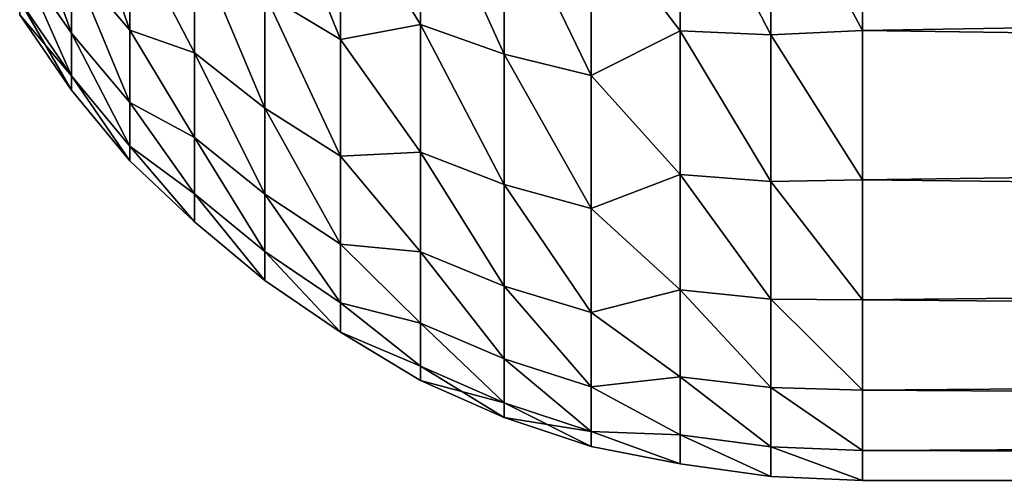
# Model space of a CAD drawing. Header units: metres. Extents: x -46 to 104, y -30 to 30.
# Tile 391 of 656: x 28.149 to 29.143, y -10.5 to -10.031. Entities that reach past the tile are written whole.
import ezdxf

# ---------------------------------------------------------------- set-up
doc = ezdxf.new("R2010")
doc.units = ezdxf.units.M
doc.layers.add('solid_26_000_502_XXX', color=7, linetype='CONTINUOUS')

msp = doc.modelspace()

# ---------------------------------------------------------------- linework, layer by layer
at = {"layer": 'solid_26_000_502_XXX'}
for points in [[(28.473162, -10.05057, 300.471405), (28.39691, -9.860538, 300.968475), (28.39691, -10.004354, 300.440277)], [(28.473162, -10.05057, 300.471405), (28.473162, -9.903789, 301.006134), (28.39691, -9.860538, 300.968475)], [(28.473162, -10.05057, 295.528595), (28.39691, -10.004354, 295.559723), (28.39691, -9.860538, 295.031525)], [(28.473162, -9.903789, 294.993866), (28.473162, -10.05057, 295.528595), (28.39691, -9.860538, 295.031525)], [(28.816154, -10.041993, 301.008453), (28.816154, -9.868791, 301.535431), (28.726152, -9.923703, 301.31192)], [(28.816154, -9.868791, 294.464569), (28.816154, -10.041993, 294.991547), (28.726152, -9.923703, 294.68808)], [(28.907728, -10.045985, 301.03952), (28.816154, -9.868791, 301.535431), (28.816154, -10.041993, 301.008453)], [(28.907728, -10.045985, 301.03952), (28.907728, -9.869366, 301.571564), (28.816154, -9.868791, 301.535431)], [(28.907728, -10.045985, 294.96048), (28.816154, -10.041993, 294.991547), (28.816154, -9.868791, 294.464569)], [(28.907728, -9.869366, 294.428436), (28.907728, -10.045985, 294.96048), (28.816154, -9.868791, 294.464569)], [(28.907728, -9.869366, 294.428436), (29, -9.861685, 294.394836), (29, -10.041648, 294.931549)], [(28.907728, -9.869366, 301.571564), (29, -10.041648, 301.068451), (29, -9.861685, 301.605164)], [(28.907728, -9.869366, 294.428436), (29, -10.041648, 294.931549), (28.907728, -10.045985, 294.96048)], [(28.907728, -10.045985, 301.03952), (29, -10.041648, 301.068451), (28.907728, -9.869366, 301.571564)], [(34.5, -9.950366, 294.647339), (29, -10.041648, 294.931549), (29, -9.861685, 294.394836)], [(34.5, -9.950366, 301.352661), (29, -9.861685, 301.605164), (29, -10.041648, 301.068451)], [(28.201468, -9.871778, 295.855835), (28.260477, -9.938766, 295.828918), (28.260477, -10.041079, 296.36618)], [(28.201468, -9.97226, 296.386475), (28.201468, -9.871778, 295.855835), (28.260477, -10.041079, 296.36618)], [(28.201468, -9.871802, 300.144043), (28.260477, -10.041079, 299.63382), (28.260477, -9.938766, 300.171082)], [(28.201468, -9.871802, 300.144043), (28.201468, -9.972279, 299.613403), (28.260477, -10.041079, 299.63382)], [(28.553919, -10.035634, 300.709595), (28.553919, -9.878837, 301.234894), (28.473162, -9.903789, 301.006134)], [(28.553919, -9.878837, 294.765106), (28.553919, -10.035634, 295.290405), (28.473162, -9.903789, 294.993866)], [(28.638491, -10.065413, 300.742584), (28.553919, -9.878837, 301.234894), (28.553919, -10.035634, 300.709595)], [(28.638491, -10.065413, 300.742584), (28.638491, -9.905324, 301.273956), (28.553919, -9.878837, 301.234894)], [(28.638491, -10.065413, 295.257416), (28.553919, -10.035634, 295.290405), (28.553919, -9.878837, 294.765106)], [(28.638491, -9.905324, 294.726044), (28.638491, -10.065413, 295.257416), (28.553919, -9.878837, 294.765106)], [(28.149282, -9.898376, 296.407745), (28.201468, -9.97226, 296.386475), (28.201468, -10.044239, 296.921722)], [(28.149282, -9.969001, 296.935974), (28.149282, -9.898376, 296.407745), (28.201468, -10.044239, 296.921722)], [(28.149282, -9.898394, 299.592133), (28.201468, -10.044251, 299.078156), (28.201468, -9.972279, 299.613403)], [(28.149282, -9.898394, 299.592133), (28.149282, -9.969011, 299.063904), (28.201468, -10.044251, 299.078156)], [(28.553919, -10.035634, 300.709595), (28.473162, -9.903789, 301.006134), (28.473162, -10.05057, 300.471405)], [(28.553919, -10.035634, 295.290405), (28.473162, -10.05057, 295.528595), (28.473162, -9.903789, 294.993866)], [(28.726152, -10.087123, 300.774628), (28.638491, -9.905324, 301.273956), (28.638491, -10.065413, 300.742584)], [(28.726152, -10.087123, 300.774628), (28.726152, -9.923703, 301.31192), (28.638491, -9.905324, 301.273956)], [(28.726152, -10.087123, 295.225372), (28.638491, -10.065413, 295.257416), (28.638491, -9.905324, 294.726044)], [(28.726152, -9.923703, 294.68808), (28.726152, -10.087123, 295.225372), (28.638491, -9.905324, 294.726044)], [(28.816154, -10.041993, 301.008453), (28.726152, -9.923703, 301.31192), (28.726152, -10.087123, 300.774628)], [(28.816154, -10.041993, 294.991547), (28.726152, -10.087123, 295.225372), (28.726152, -9.923703, 294.68808)], [(28.325811, -10.064286, 299.881012), (28.260477, -9.938766, 300.171082), (28.260477, -10.041079, 299.63382)], [(28.325811, -10.064286, 299.881012), (28.325811, -9.951011, 300.409454), (28.260477, -9.938766, 300.171082)], [(28.325811, -10.064286, 296.118988), (28.260477, -10.041079, 296.36618), (28.260477, -9.938766, 295.828918)], [(28.325811, -9.951011, 295.590546), (28.325811, -10.064286, 296.118988), (28.260477, -9.938766, 295.828918)], [(28.39691, -10.119898, 299.905182), (28.325811, -9.951011, 300.409454), (28.325811, -10.064286, 299.881012)], [(28.39691, -10.119898, 299.905182), (28.39691, -10.004354, 300.440277), (28.325811, -9.951011, 300.409454)], [(28.39691, -10.119898, 296.094818), (28.325811, -10.064286, 296.118988), (28.325811, -9.951011, 295.590546)], [(28.39691, -10.004354, 295.559723), (28.39691, -10.119898, 296.094818), (28.325811, -9.951011, 295.590546)], [(34.5, -9.950366, 294.647339), (34.5, -10.117248, 295.190857), (29, -10.041648, 294.931549)], [(34.5, -10.117248, 300.809143), (34.5, -9.950366, 301.352661), (29, -10.041648, 301.068451)], [(28.149282, -9.969001, 296.935974), (28.201468, -10.044239, 296.921722), (28.201468, -10.087511, 297.460052)], [(28.149282, -10.011456, 297.467224), (28.149282, -9.969001, 296.935974), (28.201468, -10.087511, 297.460052)], [(28.149282, -9.969011, 299.063904), (28.201468, -10.087517, 298.539825), (28.201468, -10.044251, 299.078156)], [(28.149282, -9.969011, 299.063904), (28.149282, -10.011461, 298.532684), (28.201468, -10.087517, 298.539825)], [(28.201468, -9.97226, 296.386475), (28.260477, -10.041079, 296.36618), (28.260477, -10.114371, 296.908142)], [(28.201468, -10.044239, 296.921722), (28.201468, -9.97226, 296.386475), (28.260477, -10.114371, 296.908142)], [(28.201468, -9.972279, 299.613403), (28.260477, -10.114371, 299.091858), (28.260477, -10.041079, 299.63382)], [(28.201468, -9.972279, 299.613403), (28.201468, -10.044251, 299.078156), (28.260477, -10.114371, 299.091858)], [(28.473162, -10.168502, 299.929596), (28.39691, -10.004354, 300.440277), (28.39691, -10.119898, 299.905182)], [(28.473162, -10.168502, 299.929596), (28.473162, -10.05057, 300.471405), (28.39691, -10.004354, 300.440277)], [(28.473162, -10.168502, 296.070404), (28.39691, -10.119898, 296.094818), (28.39691, -10.004354, 295.559723)], [(28.473162, -10.05057, 295.528595), (28.473162, -10.168502, 296.070404), (28.39691, -10.004354, 295.559723)], [(28.149282, -10.011456, 297.467224), (28.201468, -10.087511, 297.460052), (28.201468, -10.101951, 297.999939)], [(28.149282, -10.025622, 297.999939), (28.149282, -10.011456, 297.467224), (28.201468, -10.101951, 297.999939)], [(28.149282, -10.011461, 298.532684), (28.149282, -10.025622, 297.999939), (28.201468, -10.087517, 298.539825)], [(28.149282, -10.025622, 297.999939), (28.201468, -10.101951, 297.999939), (28.201468, -10.087517, 298.539825)], [(28.553919, -10.164523, 300.176788), (28.553919, -10.035634, 300.709595), (28.473162, -10.05057, 300.471405)], [(28.553919, -10.035634, 295.290405), (28.553919, -10.164523, 295.823212), (28.473162, -10.05057, 295.528595)], [(28.638491, -10.197018, 300.20343), (28.553919, -10.035634, 300.709595), (28.553919, -10.164523, 300.176788)], [(28.638491, -10.197018, 300.20343), (28.638491, -10.065413, 300.742584), (28.553919, -10.035634, 300.709595)], [(28.638491, -10.197018, 295.79657), (28.553919, -10.164523, 295.823212), (28.553919, -10.035634, 295.290405)], [(28.638491, -10.065413, 295.257416), (28.638491, -10.197018, 295.79657), (28.553919, -10.035634, 295.290405)], [(28.201468, -10.044239, 296.921722), (28.260477, -10.114371, 296.908142), (28.260477, -10.158431, 297.453278)], [(28.201468, -10.087511, 297.460052), (28.201468, -10.044239, 296.921722), (28.260477, -10.158431, 297.453278)], [(28.201468, -10.044251, 299.078156), (28.260477, -10.158431, 298.546722), (28.260477, -10.114371, 299.091858)], [(28.201468, -10.044251, 299.078156), (28.201468, -10.087517, 298.539825), (28.260477, -10.158431, 298.546722)], [(28.325811, -10.149521, 299.347351), (28.260477, -10.041079, 299.63382), (28.260477, -10.114371, 299.091858)], [(28.325811, -10.149521, 299.347351), (28.325811, -10.064286, 299.881012), (28.260477, -10.041079, 299.63382)], [(28.325811, -10.149521, 296.652649), (28.260477, -10.114371, 296.908142), (28.260477, -10.041079, 296.36618)], [(28.325811, -10.064286, 296.118988), (28.325811, -10.149521, 296.652649), (28.260477, -10.041079, 296.36618)], [(28.816154, -10.187075, 300.473022), (28.816154, -10.041993, 301.008453), (28.726152, -10.087123, 300.774628)], [(28.816154, -10.041993, 294.991547), (28.816154, -10.187075, 295.526978), (28.726152, -10.087123, 295.225372)], [(28.907728, -10.193945, 300.498779), (28.816154, -10.041993, 301.008453), (28.816154, -10.187075, 300.473022)], [(28.907728, -10.193945, 300.498779), (28.907728, -10.045985, 301.03952), (28.816154, -10.041993, 301.008453)], [(28.907728, -10.193945, 295.501221), (28.816154, -10.187075, 295.526978), (28.816154, -10.041993, 294.991547)], [(28.907728, -10.045985, 294.96048), (28.907728, -10.193945, 295.501221), (28.816154, -10.041993, 294.991547)], [(28.907728, -10.045985, 294.96048), (29, -10.041648, 294.931549), (29, -10.192425, 295.477203)], [(28.907728, -10.045985, 301.03952), (29, -10.192425, 300.522797), (29, -10.041648, 301.068451)], [(28.907728, -10.045985, 294.96048), (29, -10.192425, 295.477203), (28.907728, -10.193945, 295.501221)], [(28.907728, -10.193945, 300.498779), (29, -10.192425, 300.522797), (28.907728, -10.045985, 301.03952)], [(34.5, -10.117248, 295.190857), (29, -10.192425, 295.477203), (29, -10.041648, 294.931549)], [(34.5, -10.117248, 300.809143), (29, -10.041648, 301.068451), (29, -10.192425, 300.522797)], [(28.553919, -10.164523, 300.176788), (28.473162, -10.05057, 300.471405), (28.473162, -10.168502, 299.929596)], [(28.553919, -10.164523, 295.823212), (28.473162, -10.168502, 296.070404), (28.473162, -10.05057, 295.528595)], [(28.39691, -10.206842, 299.364716), (28.325811, -10.064286, 299.881012), (28.325811, -10.149521, 299.347351)], [(28.39691, -10.206842, 299.364716), (28.39691, -10.119898, 299.905182), (28.325811, -10.064286, 299.881012)], [(28.39691, -10.206842, 296.635284), (28.325811, -10.149521, 296.652649), (28.325811, -10.064286, 296.118988)], [(28.39691, -10.119898, 296.094818), (28.39691, -10.206842, 296.635284), (28.325811, -10.064286, 296.118988)], [(28.726152, -10.221478, 300.22937), (28.638491, -10.065413, 300.742584), (28.638491, -10.197018, 300.20343)], [(28.726152, -10.221478, 300.22937), (28.726152, -10.087123, 300.774628), (28.638491, -10.065413, 300.742584)], [(28.726152, -10.221478, 295.77063), (28.638491, -10.197018, 295.79657), (28.638491, -10.065413, 295.257416)], [(28.726152, -10.087123, 295.225372), (28.726152, -10.221478, 295.77063), (28.638491, -10.065413, 295.257416)], [(28.201468, -10.087511, 297.460052), (28.260477, -10.158431, 297.453278), (28.260477, -10.173132, 298)], [(28.201468, -10.101951, 297.999939), (28.201468, -10.087511, 297.460052), (28.260477, -10.173132, 298)], [(28.201468, -10.087517, 298.539825), (28.260477, -10.173132, 298), (28.260477, -10.158431, 298.546722)], [(28.201468, -10.087517, 298.539825), (28.201468, -10.101951, 297.999939), (28.260477, -10.173132, 298)], [(28.816154, -10.187075, 300.473022), (28.726152, -10.087123, 300.774628), (28.726152, -10.221478, 300.22937)], [(28.816154, -10.187075, 295.526978), (28.726152, -10.221478, 295.77063), (28.726152, -10.087123, 295.225372)], [(28.325811, -10.206475, 298.809906), (28.260477, -10.114371, 299.091858), (28.260477, -10.158431, 298.546722)], [(28.325811, -10.206475, 298.809906), (28.325811, -10.149521, 299.347351), (28.260477, -10.114371, 299.091858)], [(28.325811, -10.206475, 297.190094), (28.260477, -10.158431, 297.453278), (28.260477, -10.114371, 296.908142)], [(28.325811, -10.149521, 296.652649), (28.325811, -10.206475, 297.190094), (28.260477, -10.114371, 296.908142)], [(34.5, -10.117248, 295.190857), (34.5, -10.254532, 295.74292), (29, -10.192425, 295.477203)], [(34.5, -10.254532, 300.25708), (34.5, -10.117248, 300.809143), (29, -10.192425, 300.522797)], [(28.473162, -10.257249, 299.382263), (28.39691, -10.119898, 299.905182), (28.39691, -10.206842, 299.364716)], [(28.473162, -10.257249, 299.382263), (28.473162, -10.168502, 299.929596), (28.39691, -10.119898, 299.905182)], [(28.473162, -10.257249, 296.617737), (28.39691, -10.206842, 296.635284), (28.39691, -10.119898, 296.094818)], [(28.473162, -10.168502, 296.070404), (28.473162, -10.257249, 296.617737), (28.39691, -10.119898, 296.094818)], [(28.325811, -10.234993, 298.270233), (28.260477, -10.158431, 298.546722), (28.260477, -10.173132, 298)], [(28.325811, -10.234993, 298.270233), (28.325811, -10.206475, 298.809906), (28.260477, -10.158431, 298.546722)], [(28.325811, -10.234993, 297.729767), (28.260477, -10.173132, 298), (28.260477, -10.158431, 297.453278)], [(28.325811, -10.206475, 297.190094), (28.325811, -10.234993, 297.729767), (28.260477, -10.158431, 297.453278)], [(28.39691, -10.264943, 298.820374), (28.325811, -10.149521, 299.347351), (28.325811, -10.206475, 298.809906)], [(28.39691, -10.264943, 298.820374), (28.39691, -10.206842, 299.364716), (28.325811, -10.149521, 299.347351)], [(28.39691, -10.264943, 297.179626), (28.325811, -10.206475, 297.190094), (28.325811, -10.149521, 296.652649)], [(28.39691, -10.206842, 296.635284), (28.39691, -10.264943, 297.179626), (28.325811, -10.149521, 296.652649)], [(28.553919, -10.265142, 299.637909), (28.553919, -10.164523, 300.176788), (28.473162, -10.168502, 299.929596)], [(28.553919, -10.164523, 295.823212), (28.553919, -10.265142, 296.362091), (28.473162, -10.168502, 296.070404)], [(28.638491, -10.299765, 299.658051), (28.553919, -10.164523, 300.176788), (28.553919, -10.265142, 299.637909)], [(28.638491, -10.299765, 299.658051), (28.638491, -10.197018, 300.20343), (28.553919, -10.164523, 300.176788)], [(28.638491, -10.299765, 296.341949), (28.553919, -10.265142, 296.362091), (28.553919, -10.164523, 295.823212)], [(28.638491, -10.197018, 295.79657), (28.638491, -10.299765, 296.341949), (28.553919, -10.164523, 295.823212)], [(28.325811, -10.234993, 297.729767), (28.325811, -10.234993, 298.270233), (28.260477, -10.173132, 298)], [(28.553919, -10.265142, 299.637909), (28.473162, -10.168502, 299.929596), (28.473162, -10.257249, 299.382263)], [(28.553919, -10.265142, 296.362091), (28.473162, -10.257249, 296.617737), (28.473162, -10.168502, 296.070404)], [(28.816154, -10.303631, 299.930695), (28.816154, -10.187075, 300.473022), (28.726152, -10.221478, 300.22937)], [(28.816154, -10.187075, 295.526978), (28.816154, -10.303631, 296.069305), (28.726152, -10.221478, 295.77063)], [(28.907728, -10.312822, 299.950928), (28.816154, -10.187075, 300.473022), (28.816154, -10.303631, 299.930695)], [(28.907728, -10.312822, 299.950928), (28.907728, -10.193945, 300.498779), (28.816154, -10.187075, 300.473022)], [(28.907728, -10.312822, 296.049072), (28.816154, -10.303631, 296.069305), (28.816154, -10.187075, 295.526978)], [(28.907728, -10.193945, 295.501221), (28.907728, -10.312822, 296.049072), (28.816154, -10.187075, 295.526978)], [(28.726152, -10.32638, 299.677673), (28.638491, -10.197018, 300.20343), (28.638491, -10.299765, 299.658051)], [(28.726152, -10.32638, 299.677673), (28.726152, -10.221478, 300.22937), (28.638491, -10.197018, 300.20343)], [(28.726152, -10.32638, 296.322327), (28.638491, -10.299765, 296.341949), (28.638491, -10.197018, 295.79657)], [(28.726152, -10.221478, 295.77063), (28.726152, -10.32638, 296.322327), (28.638491, -10.197018, 295.79657)], [(28.907728, -10.193945, 295.501221), (29, -10.192425, 295.477203), (29, -10.313575, 296.030182)], [(28.907728, -10.193945, 300.498779), (29, -10.313575, 299.969818), (29, -10.192425, 300.522797)], [(28.907728, -10.193945, 295.501221), (29, -10.313575, 296.030182), (28.907728, -10.312822, 296.049072)], [(28.907728, -10.312822, 299.950928), (29, -10.313575, 299.969818), (28.907728, -10.193945, 300.498779)], [(34.5, -10.254532, 295.74292), (29, -10.313575, 296.030182), (29, -10.192425, 295.477203)], [(34.5, -10.254532, 300.25708), (29, -10.192425, 300.522797), (29, -10.313575, 299.969818)], [(28.39691, -10.294034, 298.273712), (28.325811, -10.206475, 298.809906), (28.325811, -10.234993, 298.270233)], [(28.39691, -10.294034, 298.273712), (28.39691, -10.264943, 298.820374), (28.325811, -10.206475, 298.809906)], [(28.39691, -10.294034, 297.726288), (28.325811, -10.234993, 297.729767), (28.325811, -10.206475, 297.190094)], [(28.39691, -10.264943, 297.179626), (28.39691, -10.294034, 297.726288), (28.325811, -10.206475, 297.190094)], [(28.473162, -10.316556, 298.830933), (28.39691, -10.206842, 299.364716), (28.39691, -10.264943, 298.820374)], [(28.473162, -10.316556, 298.830933), (28.473162, -10.257249, 299.382263), (28.39691, -10.206842, 299.364716)], [(28.473162, -10.316556, 297.169067), (28.39691, -10.264943, 297.179626), (28.39691, -10.206842, 296.635284)], [(28.473162, -10.257249, 296.617737), (28.473162, -10.316556, 297.169067), (28.39691, -10.206842, 296.635284)], [(28.816154, -10.303631, 299.930695), (28.726152, -10.221478, 300.22937), (28.726152, -10.32638, 299.677673)], [(28.816154, -10.303631, 296.069305), (28.726152, -10.32638, 296.322327), (28.726152, -10.221478, 295.77063)], [(28.39691, -10.294034, 298.273712), (28.325811, -10.234993, 298.270233), (28.325811, -10.234993, 297.729767)], [(28.39691, -10.294034, 297.726288), (28.39691, -10.294034, 298.273712), (28.325811, -10.234993, 297.729767)], [(28.553919, -10.337214, 299.094482), (28.473162, -10.257249, 299.382263), (28.473162, -10.316556, 298.830933)], [(28.553919, -10.337214, 299.094482), (28.553919, -10.265142, 299.637909), (28.473162, -10.257249, 299.382263)], [(28.553919, -10.337214, 296.905518), (28.473162, -10.316556, 297.169067), (28.473162, -10.257249, 296.617737)], [(28.553919, -10.265142, 296.362091), (28.553919, -10.337214, 296.905518), (28.473162, -10.257249, 296.617737)], [(34.5, -10.254532, 295.74292), (34.5, -10.361682, 296.3013), (29, -10.313575, 296.030182)], [(34.5, -10.361682, 299.6987), (34.5, -10.254532, 300.25708), (29, -10.313575, 299.969818)], [(28.473162, -10.346251, 298.277252), (28.39691, -10.264943, 298.820374), (28.39691, -10.294034, 298.273712)], [(28.473162, -10.346251, 298.277252), (28.473162, -10.316556, 298.830933), (28.39691, -10.264943, 298.820374)], [(28.473162, -10.346251, 297.722748), (28.39691, -10.294034, 297.726288), (28.39691, -10.264943, 297.179626)], [(28.473162, -10.316556, 297.169067), (28.473162, -10.346251, 297.722748), (28.39691, -10.264943, 297.179626)], [(28.638491, -10.373363, 299.108002), (28.553919, -10.265142, 299.637909), (28.553919, -10.337214, 299.094482)], [(28.638491, -10.373363, 299.108002), (28.638491, -10.299765, 299.658051), (28.553919, -10.265142, 299.637909)], [(28.638491, -10.373363, 296.891998), (28.553919, -10.337214, 296.905518), (28.553919, -10.265142, 296.362091)], [(28.638491, -10.299765, 296.341949), (28.638491, -10.373363, 296.891998), (28.553919, -10.265142, 296.362091)], [(28.473162, -10.346251, 298.277252), (28.39691, -10.294034, 298.273712), (28.39691, -10.294034, 297.726288)], [(28.473162, -10.346251, 297.722748), (28.473162, -10.346251, 298.277252), (28.39691, -10.294034, 297.726288)], [(28.726152, -10.401525, 299.121155), (28.638491, -10.299765, 299.658051), (28.638491, -10.373363, 299.108002)], [(28.726152, -10.401525, 299.121155), (28.726152, -10.32638, 299.677673), (28.638491, -10.299765, 299.658051)], [(28.726152, -10.401525, 296.878845), (28.638491, -10.373363, 296.891998), (28.638491, -10.299765, 296.341949)], [(28.726152, -10.32638, 296.322327), (28.726152, -10.401525, 296.878845), (28.638491, -10.299765, 296.341949)], [(28.816154, -10.391335, 299.382935), (28.816154, -10.303631, 299.930695), (28.726152, -10.32638, 299.677673)], [(28.816154, -10.303631, 296.069305), (28.816154, -10.391335, 296.617065), (28.726152, -10.32638, 296.322327)], [(28.907728, -10.402278, 299.397522), (28.816154, -10.303631, 299.930695), (28.816154, -10.391335, 299.382935)], [(28.907728, -10.402278, 299.397522), (28.907728, -10.312822, 299.950928), (28.816154, -10.303631, 299.930695)], [(28.907728, -10.402278, 296.602478), (28.816154, -10.391335, 296.617065), (28.816154, -10.303631, 296.069305)], [(28.907728, -10.312822, 296.049072), (28.907728, -10.402278, 296.602478), (28.816154, -10.303631, 296.069305)], [(28.553919, -10.380538, 298.548004), (28.473162, -10.316556, 298.830933), (28.473162, -10.346251, 298.277252)], [(28.553919, -10.380538, 298.548004), (28.553919, -10.337214, 299.094482), (28.473162, -10.316556, 298.830933)], [(28.553919, -10.380538, 297.451996), (28.473162, -10.346251, 297.722748), (28.473162, -10.316556, 297.169067)], [(28.553919, -10.337214, 296.905518), (28.553919, -10.380538, 297.451996), (28.473162, -10.316556, 297.169067)], [(28.907728, -10.312822, 296.049072), (29, -10.313575, 296.030182), (29, -10.404746, 296.588898)], [(28.907728, -10.312822, 296.049072), (29, -10.404746, 296.588898), (28.907728, -10.402278, 296.602478)], [(28.907728, -10.312822, 299.950928), (29, -10.404746, 299.411102), (29, -10.313575, 299.969818)], [(28.907728, -10.402278, 299.397522), (29, -10.404746, 299.411102), (28.907728, -10.312822, 299.950928)], [(34.5, -10.361682, 296.3013), (29, -10.404746, 296.588898), (29, -10.313575, 296.030182)], [(34.5, -10.361682, 299.6987), (29, -10.313575, 299.969818), (29, -10.404746, 299.411102)], [(28.816154, -10.391335, 299.382935), (28.726152, -10.32638, 299.677673), (28.726152, -10.401525, 299.121155)], [(28.816154, -10.391335, 296.617065), (28.726152, -10.401525, 296.878845), (28.726152, -10.32638, 296.322327)], [(28.638491, -10.417606, 298.554779), (28.553919, -10.337214, 299.094482), (28.553919, -10.380538, 298.548004)], [(28.638491, -10.417606, 298.554779), (28.638491, -10.373363, 299.108002), (28.553919, -10.337214, 299.094482)], [(28.638491, -10.417606, 297.445221), (28.553919, -10.380538, 297.451996), (28.553919, -10.337214, 296.905518)], [(28.638491, -10.373363, 296.891998), (28.638491, -10.417606, 297.445221), (28.553919, -10.337214, 296.905518)], [(28.553919, -10.394993, 298), (28.473162, -10.346251, 298.277252), (28.473162, -10.346251, 297.722748)], [(28.553919, -10.394993, 298), (28.553919, -10.380538, 298.548004), (28.473162, -10.346251, 298.277252)], [(28.553919, -10.380538, 297.451996), (28.553919, -10.394993, 298), (28.473162, -10.346251, 297.722748)], [(34.5, -10.361682, 296.3013), (34.5, -10.438434, 296.864655), (29, -10.404746, 296.588898)], [(34.5, -10.438434, 299.135345), (34.5, -10.361682, 299.6987), (29, -10.404746, 299.411102)], [(28.726152, -10.4467, 298.561371), (28.638491, -10.373363, 299.108002), (28.638491, -10.417606, 298.554779)], [(28.726152, -10.4467, 298.561371), (28.726152, -10.401525, 299.121155), (28.638491, -10.373363, 299.108002)], [(28.726152, -10.4467, 297.438629), (28.638491, -10.417606, 297.445221), (28.638491, -10.373363, 296.891998)], [(28.726152, -10.401525, 296.878845), (28.726152, -10.4467, 297.438629), (28.638491, -10.373363, 296.891998)], [(28.638491, -10.417606, 298.554779), (28.553919, -10.380538, 298.548004), (28.553919, -10.394993, 298)], [(28.638491, -10.432368, 298), (28.553919, -10.394993, 298), (28.553919, -10.380538, 297.451996)], [(28.638491, -10.417606, 297.445221), (28.638491, -10.432368, 298), (28.553919, -10.380538, 297.451996)], [(28.638491, -10.432368, 298), (28.638491, -10.417606, 298.554779), (28.553919, -10.394993, 298)], [(28.816154, -10.449941, 298.831299), (28.816154, -10.391335, 299.382935), (28.726152, -10.401525, 299.121155)], [(28.816154, -10.391335, 296.617065), (28.816154, -10.449941, 297.168701), (28.726152, -10.401525, 296.878845)], [(28.907728, -10.462058, 298.840118), (28.816154, -10.391335, 299.382935), (28.816154, -10.449941, 298.831299)], [(28.907728, -10.462058, 298.840118), (28.907728, -10.402278, 299.397522), (28.816154, -10.391335, 299.382935)], [(28.907728, -10.462058, 297.159882), (28.816154, -10.449941, 297.168701), (28.816154, -10.391335, 296.617065)], [(28.907728, -10.402278, 296.602478), (28.907728, -10.462058, 297.159882), (28.816154, -10.391335, 296.617065)], [(28.816154, -10.449941, 298.831299), (28.726152, -10.401525, 299.121155), (28.726152, -10.4467, 298.561371)], [(28.816154, -10.449941, 297.168701), (28.726152, -10.4467, 297.438629), (28.726152, -10.401525, 296.878845)], [(28.907728, -10.402278, 296.602478), (29, -10.404746, 296.588898), (29, -10.465675, 297.151672)], [(28.907728, -10.402278, 296.602478), (29, -10.465675, 297.151672), (28.907728, -10.462058, 297.159882)], [(28.907728, -10.402278, 299.397522), (29, -10.465675, 298.848328), (29, -10.404746, 299.411102)], [(28.907728, -10.462058, 298.840118), (29, -10.465675, 298.848328), (28.907728, -10.402278, 299.397522)], [(34.5, -10.438434, 296.864655), (29, -10.465675, 297.151672), (29, -10.404746, 296.588898)], [(34.5, -10.438434, 299.135345), (29, -10.404746, 299.411102), (29, -10.465675, 298.848328)], [(28.726152, -10.4467, 298.561371), (28.638491, -10.417606, 298.554779), (28.638491, -10.432368, 298)], [(28.726152, -10.461773, 298), (28.638491, -10.432368, 298), (28.638491, -10.417606, 297.445221)], [(28.726152, -10.4467, 297.438629), (28.726152, -10.461773, 298), (28.638491, -10.417606, 297.445221)], [(28.726152, -10.461773, 298), (28.726152, -10.4467, 298.561371), (28.638491, -10.432368, 298)], [(28.816154, -10.479285, 298.277374), (28.726152, -10.4467, 298.561371), (28.726152, -10.461773, 298)], [(28.816154, -10.479285, 298.277374), (28.816154, -10.449941, 298.831299), (28.726152, -10.4467, 298.561371)], [(28.816154, -10.479285, 297.722626), (28.726152, -10.461773, 298), (28.726152, -10.4467, 297.438629)], [(28.816154, -10.449941, 297.168701), (28.816154, -10.479285, 297.722626), (28.726152, -10.4467, 297.438629)], [(34.5, -10.438434, 296.864655), (34.5, -10.484601, 297.431641), (29, -10.465675, 297.151672)], [(34.5, -10.484601, 298.568359), (34.5, -10.438434, 299.135345), (29, -10.465675, 298.848328)], [(28.907728, -10.49199, 298.280304), (28.816154, -10.449941, 298.831299), (28.816154, -10.479285, 298.277374)], [(28.907728, -10.49199, 298.280304), (28.907728, -10.462058, 298.840118), (28.816154, -10.449941, 298.831299)], [(28.907728, -10.49199, 297.719696), (28.816154, -10.479285, 297.722626), (28.816154, -10.449941, 297.168701)], [(28.907728, -10.462058, 297.159882), (28.907728, -10.49199, 297.719696), (28.816154, -10.449941, 297.168701)], [(28.816154, -10.479285, 297.722626), (28.816154, -10.479285, 298.277374), (28.726152, -10.461773, 298)], [(28.907728, -10.462058, 297.159882), (29, -10.465675, 297.151672), (29, -10.496184, 297.716949)], [(28.907728, -10.462058, 297.159882), (29, -10.496184, 297.716949), (28.907728, -10.49199, 297.719696)], [(28.907728, -10.462058, 298.840118), (29, -10.496184, 298.283051), (29, -10.465675, 298.848328)], [(28.907728, -10.49199, 298.280304), (29, -10.496184, 298.283051), (28.907728, -10.462058, 298.840118)], [(34.5, -10.484601, 297.431641), (29, -10.496184, 297.716949), (29, -10.465675, 297.151672)], [(34.5, -10.484601, 298.568359), (29, -10.465675, 298.848328), (29, -10.496184, 298.283051)], [(28.907728, -10.49199, 298.280304), (28.816154, -10.479285, 298.277374), (28.816154, -10.479285, 297.722626)], [(28.907728, -10.49199, 297.719696), (28.907728, -10.49199, 298.280304), (28.816154, -10.479285, 297.722626)], [(34.5, -10.484601, 297.431641), (34.5, -10.500003, 298), (29, -10.496184, 297.716949)], [(34.5, -10.500003, 298), (34.5, -10.484601, 298.568359), (29, -10.496184, 298.283051)], [(28.907728, -10.49199, 297.719696), (29, -10.496184, 297.716949), (29, -10.496184, 298.283051)], [(28.907728, -10.49199, 297.719696), (29, -10.496184, 298.283051), (28.907728, -10.49199, 298.280304)], [(34.5, -10.500003, 298), (29, -10.496184, 298.283051), (29, -10.496184, 297.716949)]]:
    msp.add_3dface(points, dxfattribs=at)

doc.saveas('drawing.dxf')
